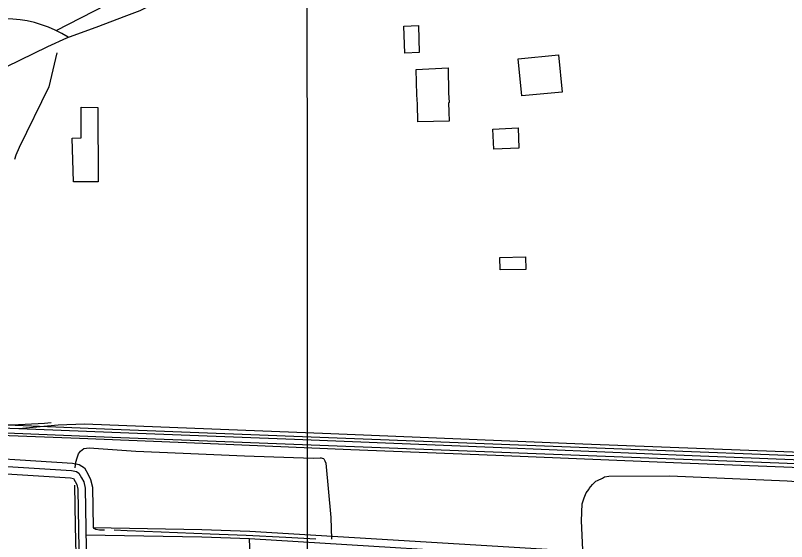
# Model space of a CAD drawing. Extents: x 3281947 to 3319794, y 715894 to 741249.
# Drawn here: x 3306486 to 3308055, y 724593 to 725663 of the extents above; entities that cross this region are included whole.
import ezdxf

# ---------------------------------------------------------------- set-up
doc = ezdxf.new("R2010")
doc.units = 0
for name, color, linetype in [('V-BLDG-OTLN', 7, 'Continuous'), ('V-DTCH-CNTR', 7, 'Continuous'), ('V-GRID-MAJR', 7, 'Continuous'), ('V-RAIL-TRAK', 7, 'Continuous'), ('V-ROAD-CNTR', 7, 'Continuous'), ('V-TOPO-SHOR', 7, 'Continuous')]:
    doc.layers.add(name, color=color, linetype=linetype)

msp = doc.modelspace()

# ---------------------------------------------------------------- linework, layer by layer
at = {"layer": 'V-BLDG-OTLN'}
for points in [[(3307278.3, 725586.5), (3307276.5, 725641.3), (3307306, 725642.3), (3307307.8, 725587.4)], [(3307516, 725499.3), (3307508.8, 725575.1), (3307590.8, 725583), (3307598.1, 725507.2)], [(3307305.1, 725446.4), (3307303.8, 725482.7), (3307303, 725501.8), (3307301.6, 725553.3), (3307366.3, 725556.2), (3307367.3, 725505.7), (3307368.7, 725486), (3307366.8, 725485), (3307368, 725467.3), (3307368.3, 725448.1)], [(3306653.9, 725475.7), (3306654.9, 725324.8), (3306604.5, 725324.5), (3306601.4, 725413.8), (3306620, 725414.2), (3306620, 725476.8)], [(3307459.3, 725391.2), (3307457.5, 725432.1), (3307508.5, 725434.4), (3307510.3, 725393.4)], [(3307471.7, 725171.2), (3307523.8, 725172.4), (3307524.4, 725146.7), (3307472.3, 725145.6)]]:
    msp.add_lwpolyline(points, close=True, dxfattribs=at)
at = {"layer": 'V-DTCH-CNTR'}
msp.add_lwpolyline([(3307648.2, 724399.1), (3307637.9, 724635.5), (3307639.1, 724670.1), (3307643.1, 724682.3), (3307647.1, 724692.5), (3307652.5, 724699.3), (3307653.1, 724701.3), (3307659.9, 724709.5), (3307666.6, 724716.3), (3307670, 724717.7), (3307680.1, 724722.5), (3307684.2, 724724.6), (3307693, 724726), (3307817, 724726.7), (3308056.2, 724716.7), (3308181, 724707.9), (3308185.7, 724706.6), (3308187.8, 724703.2), (3308189.8, 724697.8), (3308211, 724452.5)], dxfattribs=at)
at = {"layer": 'V-GRID-MAJR'}
msp.add_spline([(3307083.2, 721283.2), (3307078.7, 727341.8), (3307074.3, 733403.6), (3307069.9, 739465.3), (3307069.9, 739468.4)], degree=3, dxfattribs=at)
at = {"layer": 'V-RAIL-TRAK'}
for points in [[(3310870.2, 724647.5), (3310367.3, 724667.7), (3310014.6, 724681.8), (3309538.6, 724700.4), (3309408.4, 724705.5), (3309214.8, 724714.2), (3309123, 724719.6), (3309084.7, 724720.8), (3309044.7, 724722), (3308919.7, 724726.3), (3308827.1, 724729.6), (3308772.9, 724731.6), (3308556.9, 724740), (3308221.8, 724753.4), (3307863, 724767.7), (3307474.7, 724783.7), (3307054, 724800.5), (3306716.7, 724813.8), (3306492.9, 724822.5), (3306419.1, 724825.4), (3305987.6, 724842.9), (3305648.5, 724856.5), (3305301.7, 724870.7)], [(3305301.2, 724849.8), (3305565.9, 724844.3), (3305848.3, 724833.5), (3305952.2, 724830.3), (3305995.4, 724827.6), (3306294.8, 724815.4), (3306616.5, 724803.3), (3306867.7, 724793.3), (3307168.2, 724780.6), (3307463.1, 724769), (3307841.3, 724753.5), (3308152.6, 724741.3), (3308328.1, 724733.6), (3308718.7, 724718.9), (3308764.8, 724718.1), (3308813.4, 724719.2), (3308864.4, 724721.6), (3308919.7, 724726.3)], [(3308772.9, 724731.6), (3308715.6, 724741.5), (3308655.1, 724748.7), (3308596.3, 724754.6), (3308564, 724756.1), (3308371.5, 724763.5), (3308049.1, 724775.6), (3307640.2, 724791.3), (3307127.5, 724812.4), (3306627.1, 724831.7), (3306573.1, 724830.3), (3306492.9, 724822.5)]]:
    msp.add_lwpolyline(points, dxfattribs=at)
at = {"layer": 'V-ROAD-CNTR'}
for points in [[(3306569.4, 725632.6), (3306900.5, 725803), (3311385, 728034.4), (3312649.9, 728665.8)], [(3306590.7, 725617.3), (3306656.2, 725641.2), (3306707.8, 725661.1), (3306739.8, 725673), (3312673.1, 728626)], [(3304821.1, 724752.3), (3304892.8, 724787.8), (3305170.5, 724925.7), (3305579.1, 725125.9), (3306016.5, 725339.1), (3306552.4, 725600.1), (3306590.7, 725617.3)], [(3306570.3, 725587.1), (3306554, 725517.7), (3306493.6, 725394.3), (3306486.9, 725378.8), (3306484.3, 725370.3)], [(3309179.3, 724725), (3306683.9, 724821.4), (3305132.3, 724884.9)], [(3308320.4, 724741.9), (3306683.3, 724805.1), (3305111.6, 724869.5)], [(3305957.9, 724809.3), (3306090.8, 724784.9), (3306602.5, 724752.9), (3306616.2, 724749.7), (3306626.7, 724742.9), (3306634.2, 724729.8), (3306639.3, 724719.7), (3306643, 724703.7), (3306644.4, 724622)], [(3305955.2, 724794.5), (3306088.9, 724769.9), (3306600.3, 724738), (3306610.2, 724735.7), (3306615.5, 724732.3), (3306621, 724722.7), (3306625.1, 724714.6), (3306628.1, 724701.9), (3306651.8, 723276.3), (3306654.8, 723261.8), (3306661.3, 723247.6), (3306671.8, 723241), (3306687.8, 723235.4), (3306707.6, 723236.4), (3307012.4, 723247.7)], [(3305952.5, 724779.8), (3306087.1, 724755), (3306598.1, 724723.2), (3306604.2, 724721.7), (3306604.3, 724721.6), (3306607.8, 724715.5), (3306610.9, 724709.4), (3306613.1, 724700), (3306636.8, 723274.6), (3306640.4, 723257.1), (3306649.6, 723237.3), (3306665.2, 723227.4), (3306685.6, 723220.3), (3306708.2, 723221.4), (3306998.1, 723232.2)], [(3306644.4, 724622), (3306865.7, 724617.9), (3306963, 724614.3), (3307601.4, 724575.5)], [(3306629.6, 724607.2), (3306865.3, 724602.9), (3306962.3, 724599.3), (3307600.5, 724560.5)], [(3307021.9, 723027), (3307003.1, 723463.5), (3306962.3, 724599.3)]]:
    msp.add_lwpolyline(points, dxfattribs=at)
for centre, radius, start, end in [((3306463, 725411.4), 245, 57.7185, 113.8686), ((3306463.9, 725773.1), 942.3, 269.3115, 275.7897)]:
    msp.add_arc(centre, radius, start, end, dxfattribs=at)
at = {"layer": 'V-TOPO-SHOR'}
for p, q in [((3306606.3, 724708.2), (3306607.6, 724625.4)), ((3307127.5, 724642.4), (3307129.4, 724598.3))]:
    msp.add_line(p, q, dxfattribs=at)
for points in [[(3306607.5, 724743.4), (3306609.4, 724754.6), (3306611.7, 724763.3), (3306614.8, 724771.4), (3306618.5, 724777.2), (3306625.7, 724782.8), (3306636.5, 724784.2), (3306731.2, 724777.4), (3306827.6, 724772.8), (3306952.4, 724767.4), (3307091.6, 724763), (3307106.2, 724763.4), (3307108.1, 724763.4), (3307110.1, 724763.2), (3307112.6, 724761.9), (3307113.6, 724761.2), (3307115.8, 724757.7), (3307117.8, 724753), (3307127.5, 724642.4)], [(3306667.5, 724616.6), (3306657.4, 724616.7), (3306649.9, 724617.7), (3306646.6, 724619.6), (3306645.1, 724621.9), (3306645, 724636.4)], [(3306607.6, 724625.4), (3306612.1, 724450.6), (3306613, 724388.3)], [(3307097, 724597.9), (3307036.4, 724601.6), (3306955.6, 724605.4), (3306882.3, 724608.2), (3306782.8, 724612.5), (3306713.6, 724614.8), (3306687.4, 724616.2)]]:
    msp.add_lwpolyline(points, dxfattribs=at)

doc.saveas('drawing.dxf')
